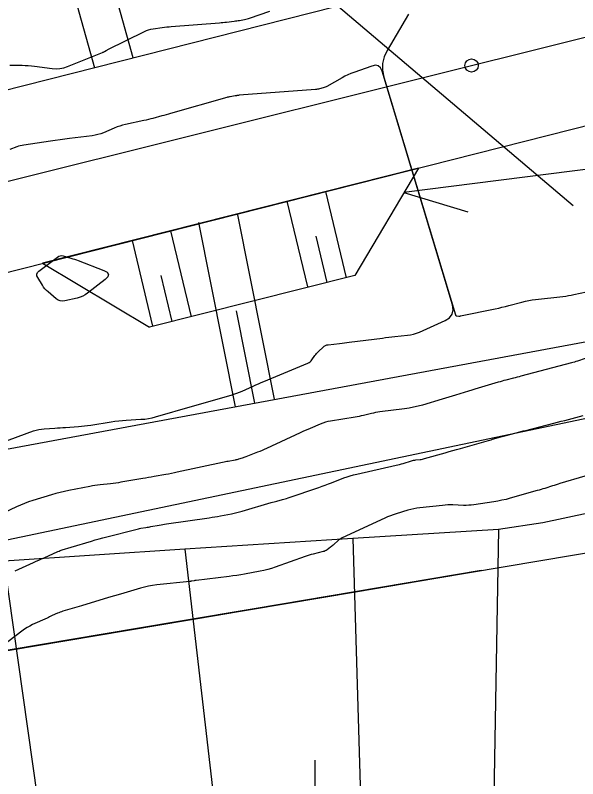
# Model space of a CAD drawing. Extents: x -534481 to -534256, y -1190577 to -1190138.
# Drawn here: x -534420.76 to -534408.03, y -1190542.27 to -1190524.99 of the extents above; entities that cross this region are included whole.
import ezdxf

# ---------------------------------------------------------------- set-up
doc = ezdxf.new("R2010")
doc.units = 0
for name, color, linetype in [('0_kroužky', 7, 'Continuous'), ('30', 7, 'Continuous'), ('31', 7, 'Continuous'), ('_N_osa', 7, 'Continuous'), ('_N_tenká', 7, 'Continuous'), ('_N_text', 7, 'Continuous'), ('_tenka', 7, 'Continuous'), ('_velmi_tenka', 7, 'Continuous'), ('Hranice parcel', 7, 'Continuous'), ('Značky kultur', 7, 'Continuous')]:
    doc.layers.add(name, color=color, linetype=linetype)

msp = doc.modelspace()

# ---------------------------------------------------------------- linework, layer by layer
at = {"layer": '0_kroužky'}
msp.add_circle((-534410.432, -1190526.13), 0.15, dxfattribs=at)
at = {"layer": '30'}
for points in [[(-534411.856, -1190524.968), (-534412.343, -1190525.794), (-534412.41, -1190525.938), (-534412.445, -1190526.085), (-534412.446, -1190526.237), (-534412.415, -1190526.393), (-534410.797, -1190531.775), (-534410.793, -1190531.785), (-534410.787, -1190531.792), (-534410.779, -1190531.796), (-534410.769, -1190531.798), (-534410.724, -1190531.802), (-534410.713, -1190531.802), (-534410.702, -1190531.802), (-534410.691, -1190531.801), (-534410.681, -1190531.799), (-534409.895, -1190531.636), (-534409.819, -1190531.62), (-534409.744, -1190531.602), (-534409.668, -1190531.584), (-534409.593, -1190531.565), (-534409.292, -1190531.486), (-534409.216, -1190531.467), (-534409.14, -1190531.451), (-534409.064, -1190531.438), (-534408.987, -1190531.428), (-534408.366, -1190531.356), (-534408.303, -1190531.348), (-534408.24, -1190531.339), (-534408.178, -1190531.328), (-534408.116, -1190531.315), (-534407.831, -1190531.256)], [(-534421.513, -1190534.831), (-534420.341, -1190534.402), (-534420.284, -1190534.383), (-534420.225, -1190534.369), (-534420.166, -1190534.359), (-534420.106, -1190534.353), (-534419.864, -1190534.337), (-534419.804, -1190534.333), (-534419.743, -1190534.329), (-534419.683, -1190534.325), (-534419.622, -1190534.321), (-534419.326, -1190534.299), (-534419.257, -1190534.293), (-534419.188, -1190534.286), (-534419.119, -1190534.278), (-534419.05, -1190534.268), (-534418.584, -1190534.196), (-534418.501, -1190534.184), (-534418.417, -1190534.174), (-534418.333, -1190534.166), (-534418.249, -1190534.16), (-534417.912, -1190534.139), (-534417.828, -1190534.132), (-534417.745, -1190534.119), (-534417.662, -1190534.103), (-534417.581, -1190534.082), (-534416.748, -1190533.841), (-534415.872, -1190533.591), (-534415.808, -1190533.572), (-534415.745, -1190533.55), (-534415.682, -1190533.526), (-534415.621, -1190533.499), (-534415.376, -1190533.389), (-534415.315, -1190533.361), (-534415.254, -1190533.334), (-534415.192, -1190533.308), (-534415.13, -1190533.282), (-534414.137, -1190532.868), (-534414.11, -1190532.855), (-534414.086, -1190532.838), (-534414.064, -1190532.818), (-534414.046, -1190532.795), (-534413.975, -1190532.697), (-534413.957, -1190532.673), (-534413.938, -1190532.649), (-534413.918, -1190532.627), (-534413.896, -1190532.606), (-534413.792, -1190532.505), (-534413.767, -1190532.484), (-534413.738, -1190532.468), (-534413.708, -1190532.456), (-534413.675, -1190532.45), (-534413.417, -1190532.421), (-534413.362, -1190532.415), (-534413.308, -1190532.409), (-534413.253, -1190532.402), (-534413.199, -1190532.395), (-534412.447, -1190532.299), (-534412.377, -1190532.29), (-534412.307, -1190532.282), (-534412.236, -1190532.273), (-534412.166, -1190532.266), (-534411.884, -1190532.235), (-534411.814, -1190532.225), (-534411.746, -1190532.21), (-534411.679, -1190532.189), (-534411.614, -1190532.163), (-534411.029, -1190531.902), (-534410.93, -1190531.841), (-534410.869, -1190531.761), (-534410.848, -1190531.663), (-534410.866, -1190531.547), (-534412.455, -1190526.262), (-534412.49, -1190526.185), (-534412.542, -1190526.14), (-534412.609, -1190526.126), (-534412.691, -1190526.142), (-534413.098, -1190526.288), (-534413.166, -1190526.314), (-534413.233, -1190526.343), (-534413.298, -1190526.375), (-534413.362, -1190526.409), (-534413.704, -1190526.604), (-534413.724, -1190526.615), (-534413.744, -1190526.624), (-534413.765, -1190526.631), (-534413.787, -1190526.637), (-534413.875, -1190526.658), (-534413.897, -1190526.663), (-534413.919, -1190526.667), (-534413.941, -1190526.67), (-534413.964, -1190526.672), (-534415.694, -1190526.805), (-534415.704, -1190526.806), (-534415.714, -1190526.807), (-534415.74, -1190526.812), (-534415.75, -1190526.814), (-534415.768, -1190526.816), (-534415.779, -1190526.817), (-534415.892, -1190526.837), (-534415.912, -1190526.841), (-534415.932, -1190526.846), (-534415.952, -1190526.85), (-534415.971, -1190526.856), (-534417.243, -1190527.217), (-534417.293, -1190527.231), (-534417.343, -1190527.245), (-534417.393, -1190527.259), (-534417.443, -1190527.273), (-534417.643, -1190527.328), (-534417.693, -1190527.341), (-534417.743, -1190527.354), (-534417.794, -1190527.366), (-534417.845, -1190527.377), (-534418.262, -1190527.466), (-534418.327, -1190527.482), (-534418.391, -1190527.5), (-534418.454, -1190527.522), (-534418.516, -1190527.546), (-534418.762, -1190527.651), (-534418.824, -1190527.675), (-534418.887, -1190527.694), (-534418.952, -1190527.709), (-534419.017, -1190527.719), (-534419.529, -1190527.782), (-534419.636, -1190527.796), (-534419.743, -1190527.81), (-534419.85, -1190527.825), (-534419.957, -1190527.841), (-534420.563, -1190527.931), (-534420.604, -1190527.938), (-534420.644, -1190527.947), (-534420.683, -1190527.958), (-534420.723, -1190527.971), (-534420.878, -1190528.029)], [(-534420.762, -1190537.565), (-534420.343, -1190537.378), (-534420.283, -1190537.351), (-534420.223, -1190537.324), (-534420.163, -1190537.298), (-534420.103, -1190537.271), (-534419.792, -1190537.13), (-534419.767, -1190537.12), (-534419.742, -1190537.11), (-534419.718, -1190537.102), (-534419.692, -1190537.093), (-534419.489, -1190537.033), (-534419.03, -1190536.895), (-534418.945, -1190536.87), (-534418.859, -1190536.846), (-534418.774, -1190536.823), (-534418.688, -1190536.8), (-534418.028, -1190536.63), (-534418, -1190536.623), (-534417.972, -1190536.617), (-534417.943, -1190536.611), (-534417.915, -1190536.606), (-534417.8, -1190536.586), (-534417.772, -1190536.581), (-534417.743, -1190536.576), (-534417.714, -1190536.571), (-534417.686, -1190536.566), (-534417.499, -1190536.534), (-534417.459, -1190536.527), (-534417.418, -1190536.52), (-534417.377, -1190536.514), (-534417.336, -1190536.507), (-534416.366, -1190536.365), (-534416.303, -1190536.356), (-534416.241, -1190536.346), (-534416.179, -1190536.335), (-534416.116, -1190536.324), (-534415.867, -1190536.277), (-534415.805, -1190536.264), (-534415.744, -1190536.25), (-534415.683, -1190536.234), (-534415.622, -1190536.217), (-534414.965, -1190536.022), (-534414.933, -1190536.013), (-534414.902, -1190536.004), (-534414.87, -1190535.996), (-534414.838, -1190535.988), (-534414.711, -1190535.956), (-534414.679, -1190535.948), (-534414.647, -1190535.939), (-534414.616, -1190535.93), (-534414.585, -1190535.919), (-534413.886, -1190535.679), (-534413.815, -1190535.654), (-534413.744, -1190535.628), (-534413.673, -1190535.602), (-534413.602, -1190535.575), (-534413.319, -1190535.465), (-534413.248, -1190535.439), (-534413.176, -1190535.415), (-534413.103, -1190535.395), (-534413.03, -1190535.377), (-534412.14, -1190535.179), (-534412.1, -1190535.17), (-534412.06, -1190535.159), (-534412.02, -1190535.149), (-534411.98, -1190535.137), (-534411.791, -1190535.079), (-534411.767, -1190535.072), (-534411.743, -1190535.067), (-534411.718, -1190535.062), (-534411.694, -1190535.059), (-534411.594, -1190535.048), (-534411.57, -1190535.045), (-534411.545, -1190535.041), (-534411.521, -1190535.035), (-534411.497, -1190535.029), (-534411.029, -1190534.894), (-534410.943, -1190534.869), (-534410.857, -1190534.845), (-534410.771, -1190534.82), (-534410.685, -1190534.796), (-534410.048, -1190534.618), (-534410.018, -1190534.609), (-534409.987, -1190534.6), (-534409.957, -1190534.591), (-534409.926, -1190534.582), (-534409.804, -1190534.546), (-534409.774, -1190534.537), (-534409.743, -1190534.528), (-534409.712, -1190534.52), (-534409.681, -1190534.511), (-534409.422, -1190534.444), (-534409.369, -1190534.43), (-534409.315, -1190534.417), (-534409.262, -1190534.403), (-534409.208, -1190534.389), (-534408.57, -1190534.226), (-534408.487, -1190534.204), (-534408.404, -1190534.183), (-534408.322, -1190534.162), (-534408.239, -1190534.14), (-534407.908, -1190534.054)], [(-534410.218, -1190537.564), (-534415.35, -1190538.428), (-534417.06, -1190538.716), (-534418.771, -1190539.005), (-534426.295, -1190540.272)]]:
    msp.add_lwpolyline(points, dxfattribs=at)
at = {"layer": '31'}
for points in [[(-534420.879, -1190526.121), (-534420.6, -1190526.125), (-534420.531, -1190526.127), (-534420.462, -1190526.131), (-534420.392, -1190526.137), (-534420.323, -1190526.145), (-534419.923, -1190526.199), (-534419.834, -1190526.205), (-534419.746, -1190526.2), (-534419.66, -1190526.183), (-534419.575, -1190526.155), (-534418.782, -1190525.835), (-534418.772, -1190525.831), (-534418.761, -1190525.826), (-534418.751, -1190525.821), (-534418.741, -1190525.816), (-534418.701, -1190525.794), (-534418.691, -1190525.788), (-534418.681, -1190525.783), (-534418.671, -1190525.778), (-534418.661, -1190525.772), (-534417.836, -1190525.36), (-534417.789, -1190525.338), (-534417.741, -1190525.321), (-534417.691, -1190525.308), (-534417.64, -1190525.299), (-534417.433, -1190525.272), (-534417.382, -1190525.265), (-534417.33, -1190525.259), (-534417.278, -1190525.254), (-534417.226, -1190525.25), (-534416.136, -1190525.164), (-534416.096, -1190525.161), (-534416.057, -1190525.157), (-534416.018, -1190525.153), (-534415.978, -1190525.149), (-534415.802, -1190525.127), (-534415.772, -1190525.123), (-534415.743, -1190525.119), (-534415.714, -1190525.115), (-534415.685, -1190525.109), (-534415.569, -1190525.088), (-534415.54, -1190525.082), (-534415.511, -1190525.075), (-534415.483, -1190525.067), (-534415.454, -1190525.058), (-534414.999, -1190524.903)], [(-534407.859, -1190532.759), (-534408.038, -1190532.821), (-534408.071, -1190532.832), (-534408.105, -1190532.843), (-534408.139, -1190532.853), (-534408.174, -1190532.863), (-534409.317, -1190533.163), (-534409.359, -1190533.174), (-534409.402, -1190533.186), (-534409.445, -1190533.197), (-534409.487, -1190533.208), (-534409.658, -1190533.252), (-534409.7, -1190533.263), (-534409.743, -1190533.275), (-534409.785, -1190533.287), (-534409.827, -1190533.299), (-534410.208, -1190533.414), (-534410.282, -1190533.436), (-534410.356, -1190533.458), (-534410.43, -1190533.481), (-534410.504, -1190533.504), (-534410.799, -1190533.595), (-534410.873, -1190533.618), (-534410.947, -1190533.64), (-534411.021, -1190533.662), (-534411.095, -1190533.684), (-534411.544, -1190533.815), (-534411.644, -1190533.842), (-534411.745, -1190533.865), (-534411.846, -1190533.884), (-534411.949, -1190533.899), (-534412.509, -1190533.972), (-534412.556, -1190533.979), (-534412.603, -1190533.987), (-534412.649, -1190533.996), (-534412.696, -1190534.007), (-534412.881, -1190534.052), (-534412.927, -1190534.063), (-534412.973, -1190534.072), (-534413.02, -1190534.081), (-534413.067, -1190534.089), (-534413.621, -1190534.177), (-534413.682, -1190534.189), (-534413.741, -1190534.204), (-534413.799, -1190534.223), (-534413.856, -1190534.245), (-534414.083, -1190534.343), (-534414.139, -1190534.367), (-534414.196, -1190534.392), (-534414.252, -1190534.418), (-534414.308, -1190534.444), (-534415.071, -1190534.798), (-534415.122, -1190534.821), (-534415.172, -1190534.843), (-534415.223, -1190534.864), (-534415.274, -1190534.885), (-534415.543, -1190534.99), (-534415.563, -1190534.998), (-534415.582, -1190535.005), (-534415.602, -1190535.011), (-534415.622, -1190535.017), (-534415.703, -1190535.041), (-534415.723, -1190535.047), (-534415.743, -1190535.052), (-534415.764, -1190535.057), (-534415.784, -1190535.061), (-534415.936, -1190535.09), (-534415.968, -1190535.096), (-534416, -1190535.102), (-534416.032, -1190535.109), (-534416.064, -1190535.116), (-534417.092, -1190535.338), (-534417.157, -1190535.352), (-534417.222, -1190535.365), (-534417.287, -1190535.377), (-534417.352, -1190535.389), (-534417.613, -1190535.435), (-534417.678, -1190535.446), (-534417.743, -1190535.458), (-534417.808, -1190535.469), (-534417.874, -1190535.48), (-534418.365, -1190535.564), (-534418.424, -1190535.573), (-534418.482, -1190535.582), (-534418.541, -1190535.589), (-534418.6, -1190535.596), (-534418.836, -1190535.621), (-534418.894, -1190535.628), (-534418.953, -1190535.637), (-534419.012, -1190535.646), (-534419.07, -1190535.657), (-534419.546, -1190535.751), (-534419.644, -1190535.772), (-534419.742, -1190535.795), (-534419.839, -1190535.821), (-534419.936, -1190535.849), (-534420.362, -1190535.979), (-534420.456, -1190536.009), (-534420.548, -1190536.043), (-534420.64, -1190536.08), (-534420.73, -1190536.12), (-534421.153, -1190536.316)], [(-534407.869, -1190535.426), (-534408.432, -1190535.594), (-534408.475, -1190535.607), (-534408.518, -1190535.62), (-534408.561, -1190535.633), (-534408.603, -1190535.647), (-534408.774, -1190535.701), (-534408.817, -1190535.714), (-534408.86, -1190535.727), (-534408.903, -1190535.74), (-534408.946, -1190535.752), (-534409.56, -1190535.926), (-534409.652, -1190535.95), (-534409.744, -1190535.972), (-534409.838, -1190535.99), (-534409.932, -1190536.006), (-534410.38, -1190536.073), (-534410.438, -1190536.08), (-534410.497, -1190536.085), (-534410.556, -1190536.087), (-534410.616, -1190536.086), (-534410.853, -1190536.077), (-534410.912, -1190536.076), (-534410.971, -1190536.077), (-534411.031, -1190536.08), (-534411.09, -1190536.086), (-534411.606, -1190536.142), (-534411.674, -1190536.15), (-534411.742, -1190536.163), (-534411.809, -1190536.178), (-534411.875, -1190536.197), (-534412.138, -1190536.277), (-534412.204, -1190536.298), (-534412.268, -1190536.322), (-534412.332, -1190536.347), (-534412.395, -1190536.375), (-534413.357, -1190536.82), (-534413.383, -1190536.833), (-534413.408, -1190536.848), (-534413.432, -1190536.865), (-534413.454, -1190536.885), (-534413.547, -1190536.971), (-534413.565, -1190536.987), (-534413.584, -1190537.003), (-534413.603, -1190537.019), (-534413.623, -1190537.034), (-534413.703, -1190537.092), (-534413.724, -1190537.106), (-534413.745, -1190537.117), (-534413.768, -1190537.127), (-534413.791, -1190537.134), (-534414.019, -1190537.189), (-534414.064, -1190537.201), (-534414.11, -1190537.214), (-534414.155, -1190537.228), (-534414.199, -1190537.244), (-534414.875, -1190537.485), (-534414.959, -1190537.514), (-534415.044, -1190537.538), (-534415.13, -1190537.56), (-534415.217, -1190537.577), (-534415.568, -1190537.641), (-534415.656, -1190537.656), (-534415.743, -1190537.67), (-534415.832, -1190537.682), (-534415.92, -1190537.694), (-534416.66, -1190537.784), (-534416.673, -1190537.785), (-534416.685, -1190537.787), (-534416.697, -1190537.789), (-534416.709, -1190537.791), (-534416.758, -1190537.8), (-534416.77, -1190537.803), (-534416.783, -1190537.805), (-534416.795, -1190537.806), (-534416.807, -1190537.808), (-534417.555, -1190537.885), (-534417.649, -1190537.897), (-534417.741, -1190537.913), (-534417.833, -1190537.934), (-534417.924, -1190537.959), (-534418.376, -1190538.094), (-534418.648, -1190538.175), (-534419.255, -1190538.357), (-534419.681, -1190538.484), (-534419.712, -1190538.494), (-534419.742, -1190538.505), (-534419.772, -1190538.516), (-534419.802, -1190538.529), (-534419.92, -1190538.582), (-534419.949, -1190538.595), (-534419.979, -1190538.609), (-534420.008, -1190538.622), (-534420.038, -1190538.636), (-534420.364, -1190538.786), (-534420.427, -1190538.817), (-534420.489, -1190538.851), (-534420.548, -1190538.889), (-534420.605, -1190538.93), (-534421.192, -1190539.372)], [(-534411.243, -1190537.736), (-534404.293, -1190536.566)], [(-534421.15, -1190539.405), (-534418.461, -1190538.952), (-534417.05, -1190538.715), (-534413.014, -1190538.035), (-534411.243, -1190537.736)], [(-534421.697, -1190539.497), (-534420.308, -1190539.264), (-534416.142, -1190538.562)]]:
    msp.add_lwpolyline(points, dxfattribs=at)
msp.add_lwpolyline([(-534419.686, -1190531.465), (-534419.737, -1190531.459), (-534419.785, -1190531.441), (-534419.83, -1190531.411), (-534420.013, -1190531.257), (-534420.05, -1190531.223), (-534420.084, -1190531.186), (-534420.115, -1190531.147), (-534420.143, -1190531.105), (-534420.248, -1190530.93), (-534420.266, -1190530.889), (-534420.267, -1190530.851), (-534420.252, -1190530.816), (-534420.22, -1190530.785), (-534420.042, -1190530.651), (-534420.012, -1190530.629), (-534419.982, -1190530.606), (-534419.952, -1190530.583), (-534419.922, -1190530.559), (-534419.803, -1190530.466), (-534419.772, -1190530.447), (-534419.74, -1190530.436), (-534419.706, -1190530.434), (-534419.67, -1190530.44), (-534419.496, -1190530.491), (-534419.455, -1190530.504), (-534419.414, -1190530.517), (-534419.374, -1190530.531), (-534419.334, -1190530.546), (-534418.751, -1190530.769), (-534418.675, -1190530.81), (-534418.645, -1190530.858), (-534418.66, -1190530.913), (-534418.721, -1190530.974), (-534419.119, -1190531.282), (-534419.173, -1190531.319), (-534419.23, -1190531.351), (-534419.29, -1190531.375), (-534419.354, -1190531.394), (-534419.633, -1190531.458)], close=True, dxfattribs=at)
at = {"layer": '_N_osa'}
msp.add_line((-534422.24, -1190529.075), (-534398.624, -1190523.185), dxfattribs=at)
at = {"layer": '_N_tenká'}
for p, q in [((-534408.133, -1190529.308), (-534418.805, -1190520.246)), ((-534411.635, -1190528.452), (-534420.139, -1190530.607)), ((-534411.635, -1190528.452), (-534413.074, -1190530.88)), ((-534420.139, -1190530.607), (-534417.717, -1190532.056)), ((-534413.074, -1190530.88), (-534417.717, -1190532.056))]:
    msp.add_line(p, q, dxfattribs=at)
at = {"layer": '_N_text'}
for p, q in [((-534380.58, -1190524.995), (-534411.965, -1190529.007)), ((-534413.264, -1190530.934), (-534413.73, -1190528.983)), ((-534411.965, -1190529.007), (-534410.515, -1190529.439)), ((-534414.139, -1190531.143), (-534414.602, -1190529.204)), ((-534416.769, -1190531.822), (-534417.234, -1190529.871)), ((-534417.644, -1190532.031), (-534418.107, -1190530.092)), ((-534413.702, -1190531.039), (-534413.951, -1190529.992)), ((-534417.206, -1190531.927), (-534417.456, -1190530.88))]:
    msp.add_line(p, q, dxfattribs=at)
at = {"layer": '_tenka'}
for p, q in [((-534421.77, -1190531.02), (-534398.17, -1190525.04)), ((-534427.69, -1190536.07), (-534397.59, -1190530.47))]:
    msp.add_line(p, q, dxfattribs=at)
msp.add_lwpolyline([(-534422.71, -1190527.13), (-534410.3, -1190523.97), (-534409.53, -1190523.89), (-534398.67, -1190521.23)], dxfattribs=at)
at = {"layer": '_velmi_tenka'}
for p, q in [((-534418.902, -1190523.022), (-534418.098, -1190525.947)), ((-534419.77, -1190523.261), (-534418.966, -1190526.185)), ((-534414.893, -1190533.684), (-534415.721, -1190529.511)), ((-534415.776, -1190533.859), (-534416.603, -1190529.687)), ((-534415.334, -1190533.771), (-534415.748, -1190531.685))]:
    msp.add_line(p, q, dxfattribs=at)
at = {"layer": 'Hranice parcel'}
for p, q in [((-534409.82, -1190536.63), (-534413.12, -1190536.84)), ((-534409.82, -1190536.63), (-534410.07, -1190550.53)), ((-534413.12, -1190536.84), (-534416.92, -1190537.08)), ((-534413.12, -1190536.84), (-534412.69, -1190550.93)), ((-534416.92, -1190537.08), (-534421.01, -1190537.35)), ((-534416.92, -1190537.08), (-534415.27, -1190551.33)), ((-534418.94, -1190551.89), (-534421.01, -1190537.35))]:
    msp.add_line(p, q, dxfattribs=at)
for points in [[(-534424.26, -1190537.56), (-534383.41, -1190528.98), (-534381.269, -1190528.899)], [(-534396.26, -1190533.8), (-534408.82, -1190536.48), (-534409.82, -1190536.63)]]:
    msp.add_lwpolyline(points, dxfattribs=at)
at = {"layer": 'Značky kultur'}
msp.add_line((-534413.968, -1190542.731), (-534413.968, -1190541.856), dxfattribs=at)

doc.saveas('drawing.dxf')
